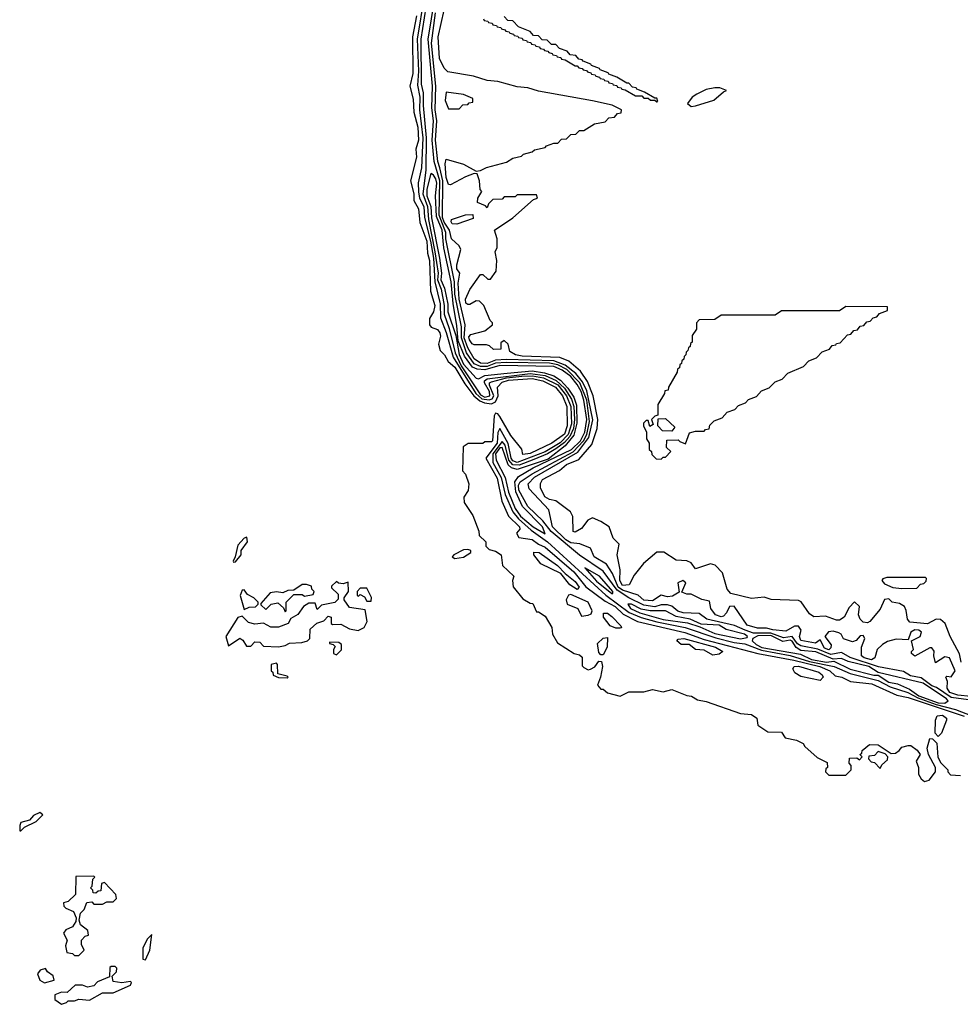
# Model space of a CAD drawing. Extents: x 2889633 to 3052318, y 540750 to 918690.
# Tile 418 of 656: x 3038270 to 3042647, y 722353 to 726935. Entities that reach past the tile are written whole.
import ezdxf

# ---------------------------------------------------------------- set-up
doc = ezdxf.new("R2010")
doc.units = 0

msp = doc.modelspace()

# ---------------------------------------------------------------- linework, layer by layer
at = {"layer": '0CON02XD'}
for points in [[(3040152.9, 727045), (3040120, 726845), (3040126.1, 726695), (3040120.7, 726630.7), (3040132.5, 726575), (3040130.5, 726515), (3040146.8, 726385), (3040140.6, 726245), (3040124.2, 726175.8), (3040126.6, 726133.4), (3040130, 726105), (3040151.5, 726065), (3040153.3, 726015), (3040182.5, 725905), (3040196.1, 725825), (3040202.1, 725715), (3040227.4, 725612.6), (3040227.8, 725547.8), (3040255, 725480), (3040287.3, 725365), (3040392.3, 725195), (3040420.4, 725170.4), (3040455, 725165.4), (3040469.2, 725170.8), (3040476.4, 725185), (3040455.6, 725235), (3040456, 725245), (3040465, 725250.6), (3040535, 725268.8), (3040607, 725277), (3040657.2, 725277.2), (3040708.2, 725268.2), (3040775, 725235.4), (3040815.4, 725185), (3040834.6, 725135), (3040837.3, 725055), (3040822.5, 725005), (3040785, 724966.2), (3040715, 724924.6), (3040585, 724874.6), (3040565, 724881.9), (3040556.7, 724895), (3040543.1, 724963.1), (3040505, 725032.5), (3040495.8, 725014.2), (3040492, 724965), (3040440, 724895), (3040492.2, 724802.2), (3040514.3, 724695), (3040544.1, 724624.1), (3040596.7, 724575), (3040597.5, 724565), (3040582.5, 724545), (3040592.5, 724525), (3040655, 724516.7), (3040685, 724493.8), (3040715, 724481.2), (3040848, 724365), (3040905, 724296), (3040995, 724230), (3041041.2, 724205), (3041078.8, 724168.8), (3041144.3, 724134.3), (3041365, 724084), (3041455, 724051.1), (3041705, 723985.6), (3041872.5, 723955), (3041993.3, 723925), (3042040, 723905), (3042065, 723881.2), (3042095.8, 723875.8), (3042136.1, 723856.1), (3042235, 723844), (3042352, 723792), (3042405, 723780.8), (3042664.5, 723694.6)], [(3040167.9, 727045), (3040137.3, 726845), (3040138.2, 726635), (3040147.7, 726595), (3040146.9, 726535), (3040162.1, 726385), (3040160, 726235), (3040145.5, 726124.5), (3040167.3, 726065), (3040172.3, 726005), (3040202.5, 725855), (3040218.2, 725755), (3040214.7, 725725), (3040231.5, 725681.4), (3040244.6, 725605), (3040244.6, 725564.6), (3040268.3, 725498.3), (3040296.1, 725385), (3040324.4, 725324.4), (3040415, 725190), (3040435, 725177.9), (3040458.5, 725185), (3040456.2, 725205), (3040433.5, 725245), (3040433.1, 725255), (3040445, 725264.5), (3040645, 725288.6), (3040715, 725278.8), (3040766.6, 725256.6), (3040805, 725220.9), (3040838.5, 725168.5), (3040849.3, 725135), (3040851.6, 725075), (3040846.6, 725033.4), (3040830, 724995), (3040805, 724966.9), (3040765, 724937.7), (3040725.9, 724914.1), (3040662.3, 724887.7)], [(3042685, 723770), (3042605, 723780.9), (3042537.1, 723827.1), (3042514.3, 723835), (3042465, 723871.9), (3042415, 723881.4), (3042382.5, 723902.5), (3042265.9, 723924.1), (3042135, 723966.7), (3042095, 723990), (3042045, 723981.5), (3041985, 724006.5), (3041905, 724020.9), (3041890.4, 724030.4), (3041865, 724064.4), (3041825, 724058.9), (3041765, 724080.9), (3041685, 724080), (3041645.7, 724094.3), (3041595.8, 724115.8), (3041467.5, 724145), (3041432.3, 724172.3), (3041357.5, 724175), (3041332.6, 724182.6), (3041305, 724206.2), (3041285, 724212), (3041255, 724212.5), (3041225, 724202.7), (3041175, 724210.4), (3041105.4, 724245.4), (3041050, 724280), (3040985, 724369.2), (3040875, 724443.1), (3040743.1, 724553), (3040703.8, 724603.8), (3040635, 724670), (3040592.9, 724745), (3040591.1, 724768.9), (3040599.2, 724785), (3040655, 724821.5), (3040846.2, 724923.8), (3040894.3, 724975.6), (3040910, 725005), (3040922, 725065), (3040908.8, 725165), (3040876.2, 725245), (3040816.5, 725306.5), (3040775, 725329.1), (3040735, 725337.1), (3040535, 725340), (3040485, 725336), (3040445, 725320.9), (3040415, 725321.3), (3040384.2, 725334.3), (3040349.2, 725385), (3040325.9, 725455), (3040325.4, 725505.4), (3040295, 725657.5), (3040292.7, 725715), (3040253.2, 725915), (3040252.9, 725945), (3040222.2, 726025), (3040225.3, 726185), (3040199.2, 726275), (3040189.6, 726375), (3040195.4, 726465), (3040188.2, 726525), (3040190.4, 726625), (3040170.4, 726845), (3040201.2, 727035)], [(3042651.2, 723945), (3042643.6, 723983.6), (3042600, 724065), (3042576.7, 724125), (3042555, 724143.8), (3042535, 724146.2), (3042495, 724123.8), (3042412.3, 724132.3), (3042401.2, 724145), (3042396.1, 724186.1), (3042387.5, 724205), (3042365, 724218.8), (3042330, 724225), (3042315, 724240), (3042295, 724237.5), (3042275, 724192.5), (3042226.7, 724135), (3042215, 724128.8), (3042195, 724131.2), (3042181.2, 724145), (3042173.8, 724165), (3042178.8, 724205), (3042155, 724226.7), (3042129.5, 724200.4), (3042106.2, 724155), (3042085, 724141.2), (3042070.7, 724140.7), (3042019.5, 724159.6), (3041965, 724156.2), (3041945, 724170), (3041906.1, 724226.1), (3041895, 724232.5), (3041767, 724237), (3041735, 724247.5), (3041675, 724242), (3041580, 724265), (3041562.5, 724285), (3041541.2, 724361.2), (3041506.1, 724396.1), (3041485, 724402.5), (3041415, 724380), (3041395, 724407.5), (3041375, 724416.7), (3041325, 724420), (3041267.7, 724457.7), (3041235, 724456.7), (3041173.3, 724405), (3041129.1, 724350.9), (3041106.7, 724305), (3041075, 724302.9), (3041063.1, 724325), (3041064, 724375), (3041050, 724445), (3041060, 724495), (3041031.7, 724521.7), (3041012.5, 724575), (3040975, 724600), (3040935, 724616.7), (3040914.1, 724605.9), (3040885, 724566.7), (3040855, 724550), (3040845, 724553.3), (3040843.6, 724623.6), (3040833.3, 724645), (3040765, 724696.7), (3040735, 724702), (3040714, 724715), (3040693, 724757), (3040693, 724777), (3040703.3, 724795), (3040782, 724838), (3040815, 724865.8), (3040871.7, 724888.3), (3040932, 724958), (3040957.5, 725032.5), (3040960, 725075), (3040938, 725185), (3040911.9, 725251.9), (3040880, 725300), (3040826.2, 725346.2), (3040782.9, 725362.9), (3040608.8, 725368.8), (3040577.5, 725375), (3040551.7, 725391.7), (3040542.5, 725425), (3040525, 725442.5), (3040508.3, 725431.7), (3040508.3, 725401.7), (3040475, 725400), (3040457, 725417), (3040441.7, 725421.7), (3040385, 725422.5), (3040375, 725426.7), (3040362.5, 725445), (3040360.8, 725459.2), (3040369.3, 725470.7), (3040435, 725487.5), (3040470, 725515), (3040470, 725525), (3040460, 725535), (3040430, 725605), (3040410, 725625), (3040395, 725627.5), (3040365, 725610), (3040355, 725610), (3040346.4, 725616.4), (3040344, 725635), (3040365, 725680), (3040415, 725750), (3040425, 725750), (3040448.3, 725728.3), (3040461.7, 725728.3), (3040487.5, 725765), (3040490, 725815), (3040482.5, 725855), (3040492.5, 725875), (3040492.5, 725915), (3040480, 725955), (3040565, 726012.5), (3040661.7, 726098.3), (3040680, 726105), (3040675, 726120), (3040585, 726120), (3040575, 726110), (3040525, 726110), (3040515, 726100), (3040471.7, 726098.3), (3040451.7, 726078.3), (3040445, 726060), (3040438.3, 726068.3), (3040400, 726085), (3040402.5, 726105), (3040420, 726135), (3040412.5, 726145), (3040410, 726185), (3040398.3, 726218.3), (3040385, 726220), (3040345, 726203.3), (3040275, 726166.7), (3040265, 726167.5), (3040255, 726200), (3040250, 726265), (3040255, 726286.7), (3040335, 726262.5), (3040395, 726230), (3040415, 726232.5), (3040443, 726247), (3040535, 726272.5), (3040565, 726290), (3040605, 726300), (3040615, 726310), (3040655, 726320), (3040665, 726330), (3040715, 726340), (3040721.7, 726348.3), (3040755, 726360), (3040775, 726360), (3040791.7, 726378.3), (3040815, 726380), (3040835, 726400), (3040858.3, 726401.7), (3040875, 726420), (3040895, 726420), (3040945, 726450), (3040995, 726460), (3041011.7, 726478.3), (3041038.3, 726481.7), (3041051.7, 726498.3), (3041068.3, 726501.7), (3041070, 726515), (3041027, 726537), (3040935, 726557.5), (3040685, 726602.5), (3040635, 726617.5), (3040585, 726622.5), (3040495, 726647.5), (3040445, 726652.5), (3040381.7, 726671.7), (3040263, 726693), (3040245, 726710), (3040224.3, 726754.3), (3040218, 726855), (3040245, 726980)], [(3040116.8, 726953.2), (3040098.6, 726855), (3040098.8, 726685), (3040086.2, 726625), (3040101.2, 726565), (3040104, 726505), (3040122.5, 726435), (3040125.7, 726375), (3040113, 726333), (3040116.7, 726295), (3040088, 726185), (3040104.2, 726125), (3040104.2, 726094.2), (3040126, 726055), (3040131.4, 725991.4), (3040164.2, 725905), (3040167.9, 725847.9), (3040177.8, 725815), (3040182.3, 725672.3), (3040201.2, 725605), (3040196.2, 725575), (3040176.7, 725545), (3040176.7, 725515), (3040185, 725503.8), (3040214.1, 725494.1), (3040225, 725477.5), (3040227.7, 725462.3), (3040218.8, 725425), (3040226.7, 725395), (3040246.7, 725375), (3040263.8, 725345), (3040295, 725317.5), (3040340.9, 725240.9), (3040384.1, 725184.1), (3040411.3, 725161.3), (3040432.6, 725152.6), (3040465, 725146.9), (3040485, 725157.5), (3040496.9, 725185), (3040493.3, 725225), (3040515, 725248.9), (3040545, 725257.7), (3040655, 725265.3), (3040703.8, 725255), (3040762.9, 725225), (3040796.7, 725185), (3040816.5, 725135), (3040818.1, 725045), (3040805, 725006.2), (3040746.7, 724965), (3040645, 724916.7), (3040611.7, 724911.7), (3040607, 724937), (3040555, 725000), (3040505, 725088.8), (3040495, 725101.2), (3040485, 725103.3), (3040478, 725092), (3040470, 724975), (3040465, 724970), (3040435, 724970), (3040425, 724962.5), (3040357, 724963), (3040333, 724947), (3040330, 724835), (3040345, 724820), (3040360, 724775), (3040356.4, 724743.6), (3040336.7, 724713.3), (3040338.3, 724688.3), (3040378.3, 724628.3), (3040406.7, 724555), (3040407.5, 724535), (3040440, 724505), (3040440, 724485), (3040455, 724470), (3040485, 724462.5), (3040510, 724445), (3040517.5, 724395), (3040570, 724345), (3040563.3, 724325), (3040566.2, 724296.2), (3040610.7, 724240.7), (3040645, 724220), (3040658.3, 724218.3), (3040675, 724180), (3040685, 724180), (3040715, 724160), (3040747, 724107), (3040750, 724075), (3040772.5, 724035), (3040850, 723985), (3040875, 723980), (3040888.3, 723968.3), (3040888.3, 723928.3), (3040895, 723920), (3040915, 723910), (3040927, 723913), (3040946.4, 723923.6), (3040965, 723950), (3040978.3, 723948.3), (3040982.5, 723925), (3040973.3, 723875), (3040958.3, 723838.3), (3040975, 723820), (3040985, 723820), (3041005, 723802.5), (3041065, 723787.5), (3041105, 723806.7), (3041175, 723806.7), (3041215, 723817.5), (3041265, 723807.5), (3041305, 723817.5), (3041375, 723790), (3041397, 723787), (3041425, 723770), (3041465, 723762.5), (3041625, 723706.7), (3041675, 723702.5), (3041700, 723685), (3041705, 723652.5), (3041751.7, 723621.7), (3041815, 723620), (3041833, 723593), (3041885, 723582.5), (3041916.4, 723566.4), (3041923.6, 723553.6), (3041981.7, 723501.7), (3042028.3, 723478.3), (3042030, 723455), (3042021.7, 723448.3), (3042020, 723435), (3042035, 723420), (3042115, 723420), (3042140, 723445), (3042140, 723465), (3042130, 723475), (3042131.7, 723498.3), (3042165, 723500), (3042178.3, 723491.7), (3042190, 723505), (3042180, 723515), (3042188.3, 723521.7), (3042190, 723535), (3042225, 723562.5), (3042265, 723560), (3042325, 723520), (3042345, 723522.5), (3042362.5, 723535), (3042375, 723550), (3042405, 723557.5), (3042417, 723557), (3042446.4, 723536.4), (3042460, 723515), (3042442.5, 723485), (3042452.5, 723455), (3042452.5, 723425), (3042465, 723402.5), (3042480.7, 723390.7), (3042503, 723397), (3042532.5, 723435), (3042532.5, 723455), (3042500, 723515), (3042492.5, 723545), (3042505, 723590), (3042518.3, 723588.3), (3042538.3, 723568.3), (3042543, 723503), (3042557, 723477), (3042590, 723445), (3042590, 723435), (3042601.7, 723421.7), (3042648.3, 723418.3)], [(3042696.3, 723786.3), (3042635, 723791.1), (3042598.8, 723805), (3042586.7, 723825), (3042587.5, 723855), (3042580, 723875), (3042585, 723880), (3042605, 723877.5), (3042623.3, 723905), (3042596.7, 723965), (3042575, 723970), (3042531.7, 723941.7), (3042523.8, 723975), (3042526.4, 723996.4), (3042515, 724012.5), (3042505, 724012.5), (3042435, 723973.3), (3042420, 723985), (3042420, 723995), (3042430, 724005), (3042420, 724045), (3042460, 724065), (3042466.7, 724085), (3042453.9, 724093.9), (3042435, 724095.8), (3042417.5, 724085), (3042405, 724050), (3042348.3, 724051.7), (3042308.3, 724041.7), (3042285, 724027.5), (3042260, 724005), (3042250, 723965), (3042233.8, 723956.2), (3042200, 723965), (3042187.5, 723975), (3042187.5, 724015), (3042202.5, 724055), (3042195, 724070), (3042181.7, 724068.3), (3042163, 724047), (3042145, 724040), (3042103.9, 724053.9), (3042092.5, 724075), (3042081.7, 724081.7), (3042055, 724090), (3042033.8, 724086.2), (3042017.5, 724065), (3042046.1, 724026.1), (3042045, 724012.5), (3042035, 724003.1), (3042015, 724010), (3041995, 724050), (3041973.9, 724033.9), (3041905, 724046.7), (3041898.8, 724065), (3041906.7, 724095), (3041895, 724112.5), (3041875, 724112.5), (3041835, 724090), (3041775, 724096.2), (3041745, 724104.3), (3041704.2, 724104.2), (3041655, 724117.5), (3041595, 724206.7), (3041572.5, 724205), (3041560, 724175), (3041545, 724160), (3041535, 724156.7), (3041507.5, 724165), (3041486.2, 724195), (3041480, 724230), (3041445, 724237.5), (3041395, 724262.5), (3041375, 724262.5), (3041351.7, 724271.7), (3041370, 724315), (3041356.1, 724326.1), (3041332.5, 724315), (3041338.3, 724271.7), (3041307.7, 724252.3), (3041285, 724248.8), (3041255, 724256.7), (3041215, 724231.2), (3041175, 724234.2), (3041147.5, 724257.5), (3041075, 724281.2), (3041055.6, 724295), (3041028.3, 724358.3), (3041000.7, 724400.7), (3040943.3, 724435), (3040926.2, 724476.2), (3040876.4, 724496.4), (3040835, 724501.4), (3040811.4, 724515), (3040750, 724575), (3040732.5, 724655), (3040641.2, 724751.2), (3040636.2, 724775), (3040665, 724806.7), (3040867.8, 724922.2), (3040919.2, 724990.8), (3040937.2, 725072.8), (3040908.7, 725208.7), (3040889.2, 725249.3), (3040858.4, 725288.4), (3040808, 725328), (3040755, 725347.5), (3040535, 725353.9), (3040485, 725350.9), (3040445, 725335.6), (3040415, 725336.7), (3040385, 725357.5), (3040355, 725408), (3040338.5, 725455), (3040343.3, 725515), (3040315.6, 725635), (3040311.1, 725708.9), (3040317.5, 725755), (3040303.9, 725776.1), (3040303.8, 725795), (3040322.5, 725865), (3040315, 725882.5), (3040280, 725915), (3040270.6, 725955), (3040245, 725992.9), (3040237.5, 726015), (3040238.5, 726185), (3040225.5, 726245.5), (3040215.6, 726275.6), (3040205.5, 726375), (3040211.8, 726465), (3040203.8, 726516.2), (3040206.9, 726625), (3040186.7, 726825), (3040205, 726967.5)], [(3040428.3, 726938.3), (3040431.7, 726931.7), (3040448.3, 726928.3), (3040451.7, 726921.7), (3040468.3, 726918.3), (3040471.7, 726911.7), (3040488.3, 726908.3), (3040491.7, 726901.7), (3040508.3, 726898.3), (3040511.7, 726891.7), (3040528.3, 726888.3), (3040531.7, 726881.7), (3040548.3, 726878.3), (3040551.7, 726871.7), (3040568.3, 726868.3), (3040571.7, 726861.7), (3040588.3, 726858.3), (3040591.7, 726851.7), (3040608.3, 726848.3), (3040611.7, 726841.7), (3040628.3, 726838.3), (3040631.7, 726831.7), (3040648.3, 726828.3), (3040651.7, 726821.7), (3040668.3, 726818.3), (3040671.7, 726811.7), (3040688.3, 726808.3), (3040691.7, 726801.7), (3040708.3, 726798.3), (3040711.7, 726791.7), (3040728.3, 726788.3), (3040731.7, 726781.7), (3040748.3, 726778.3), (3040751.7, 726771.7), (3040768.3, 726768.3), (3040771.7, 726761.7), (3040788.3, 726758.3), (3040791.7, 726751.7), (3040808.3, 726748.3), (3040855, 726720), (3040865, 726720), (3040871.7, 726711.7), (3040888.3, 726708.3), (3040891.7, 726701.7), (3040908.3, 726698.3), (3040911.7, 726691.7), (3040928.3, 726688.3), (3040931.7, 726681.7), (3040948.3, 726678.3), (3040951.7, 726671.7), (3040968.3, 726668.3), (3040971.7, 726661.7), (3040988.3, 726658.3), (3040991.7, 726651.7), (3041008.3, 726648.3), (3041011.7, 726641.7), (3041028.3, 726638.3), (3041031.7, 726631.7), (3041048.3, 726628.3), (3041051.7, 726621.7), (3041068.3, 726618.3), (3041071.7, 726611.7), (3041088.3, 726608.3), (3041135, 726580), (3041165, 726580), (3041175, 726570), (3041195, 726570), (3041205, 726560), (3041225, 726560), (3041235, 726552.5), (3041240, 726555), (3041235, 726570), (3041225, 726570), (3041178.3, 726598.3), (3041141.7, 726611.7), (3041138.3, 726618.3), (3041121.7, 726621.7), (3041105, 726640), (3041095, 726640), (3041048.3, 726668.3), (3041011.7, 726681.7), (3041008.3, 726688.3), (3040971.7, 726701.7), (3040968.3, 726708.3), (3040931.7, 726721.7), (3040928.3, 726728.3), (3040891.7, 726741.7), (3040888.3, 726748.3), (3040871.7, 726751.7), (3040858.3, 726768.3), (3040831.7, 726771.7), (3040818.3, 726788.3), (3040781.7, 726801.7), (3040765, 726820), (3040745, 726820), (3040725, 726840), (3040701.7, 726841.7), (3040685, 726860), (3040661.7, 726861.7), (3040645, 726880), (3040591.7, 726901.7), (3040565, 726930), (3040541.7, 726931.7), (3040525, 726950)], [(3041395, 726531.2), (3041415, 726534), (3041499.8, 726560.2), (3041545, 726600), (3041560, 726605), (3041528.3, 726618.3), (3041505, 726618.6), (3041465, 726610.5), (3041420.9, 726589.1), (3041400, 726575), (3041377.5, 726545), (3041395, 726531.2)], [(3040315, 726520), (3040331.7, 726538.3), (3040355, 726540), (3040361.7, 726548.3), (3040378.3, 726551.7), (3040378.3, 726568.3), (3040335, 726587.5), (3040255, 726597.5), (3040249.3, 726559.3), (3040265, 726520), (3040315, 726520)], [(3040715, 724543.3), (3040702.5, 724575), (3040610, 724670), (3040578.7, 724738.7), (3040574.4, 724785), (3040590.9, 724809.1), (3040660, 724850), (3040838.6, 724935), (3040879.2, 724975), (3040899.6, 725015), (3040908.9, 725075), (3040896, 725165), (3040882.3, 725205), (3040865, 725238.1), (3040835.2, 725275.2), (3040795, 725304.6), (3040755, 725321.2), (3040505, 725325.3), (3040435, 725306.1), (3040398.9, 725308.9), (3040377.9, 725317.9), (3040339.3, 725369.3), (3040310, 725440), (3040305, 725510), (3040286.5, 725615), (3040278.5, 725715), (3040243.8, 725873.8), (3040235.4, 725955), (3040209.2, 726019.2), (3040205.4, 726115), (3040210.9, 726175), (3040206.5, 726195), (3040195, 726211.2), (3040185, 726220), (3040181.2, 726215), (3040164.5, 726145), (3040164.5, 726115), (3040182.7, 726065), (3040187.1, 726012.9), (3040223.1, 725825), (3040233.1, 725755), (3040229.1, 725725), (3040247.5, 725685), (3040261.7, 725611.7), (3040262.2, 725575), (3040300, 725465), (3040315, 725376.7), (3040335, 725331.9), (3040395, 725266.2), (3040405, 725263.3), (3040435, 725279.5), (3040539.3, 725290.7), (3040655, 725301.2), (3040712.4, 725292.4), (3040755, 725277.1), (3040787.3, 725257.3), (3040821.1, 725221.1), (3040848.4, 725178.4), (3040861.7, 725141.7), (3040862.9, 725057.1), (3040848.2, 725001.8), (3040808.2, 724951.8), (3040729.3, 724890.7), (3040585, 724841.4), (3040559.1, 724849.1), (3040543.6, 724863.6), (3040515, 724944.2), (3040505, 724943.1), (3040484.7, 724915), (3040487.5, 724885), (3040528.5, 724805), (3040545, 724736.7), (3040575, 724660), (3040600.6, 724625), (3040659.2, 724575), (3040715, 724543.3)], [(3040305, 725983.3), (3040283.3, 725985), (3040277.5, 725995), (3040280, 726005), (3040345, 726027.5), (3040378.3, 726028.3), (3040380, 726010), (3040305, 725983.3)], [(3041255, 724890), (3041265, 724900), (3041275, 724900), (3041300, 724925), (3041280, 724945), (3041281.7, 724978.3), (3041335, 724980), (3041341.7, 724971.7), (3041368.3, 724961.7), (3041387, 725013), (3041415, 725020), (3041455, 725020), (3041461.7, 725028.3), (3041478.3, 725031.7), (3041481.7, 725048.3), (3041501.7, 725068.3), (3041538.3, 725081.7), (3041561.7, 725108.3), (3041598.3, 725121.7), (3041615, 725140), (3041648.3, 725151.7), (3041661.7, 725168.3), (3041698.3, 725181.7), (3041721.7, 725208.3), (3041758.3, 725221.7), (3041785, 725250), (3041818.3, 725261.7), (3041845, 725290), (3041918.3, 725321.7), (3041941.7, 725348.3), (3041978.3, 725361.7), (3042005, 725390), (3042038.3, 725401.7), (3042051.7, 725418.3), (3042068.3, 725421.7), (3042071.7, 725428.3), (3042088.3, 725431.7), (3042121.7, 725468.3), (3042138.3, 725471.7), (3042151.7, 725488.3), (3042168.3, 725491.7), (3042181.7, 725508.3), (3042198.3, 725511.7), (3042211.7, 725528.3), (3042228.3, 725531.7), (3042241.7, 725548.3), (3042258.3, 725551.7), (3042271.7, 725568.3), (3042308.3, 725581.7), (3042308.3, 725598.3), (3042115, 725600), (3042085, 725580), (3041815, 725580), (3041785, 725560), (3041535, 725560), (3041505, 725540), (3041431.7, 725538.3), (3041420, 725525), (3041420, 725495), (3041400, 725465), (3041400, 725435), (3041391.7, 725428.3), (3041390, 725415), (3041381.7, 725408.3), (3041380, 725395), (3041371.7, 725388.3), (3041370, 725375), (3041361.7, 725368.3), (3041360, 725355), (3041351.7, 725348.3), (3041350, 725335), (3041341.7, 725328.3), (3041340, 725315), (3041331.7, 725308.3), (3041330, 725295), (3041290, 725225), (3041288.3, 725211.7), (3041271.7, 725208.3), (3041270, 725195), (3041240, 725145), (3041240, 725095), (3041225, 725090), (3041210, 725075), (3041218.3, 725051.7), (3041201.7, 725041.7), (3041195, 725070), (3041185, 725070), (3041173, 725057), (3041173, 725043), (3041187.5, 725017.5), (3041187.5, 724985), (3041200, 724965), (3041200, 724935), (3041210, 724925), (3041211.7, 724911.7), (3041231.7, 724891.7), (3041255, 724890)], [(3041305, 725020), (3041261.7, 725021.7), (3041240, 725045), (3041241.7, 725078.3), (3041275, 725080), (3041318.3, 725038.3), (3041305, 725020)], [(3040662.3, 724887.7), (3040595, 724861.5), (3040565, 724862.9), (3040546.7, 724885), (3040528.5, 724955), (3040515, 724972.5), (3040471.3, 724915), (3040472.1, 724875), (3040510.9, 724805), (3040530, 724725), (3040564.4, 724645), (3040591.6, 724611.6), (3040650, 724560), (3040725.7, 724505), (3040997.3, 724257.3), (3041105.9, 724175.9), (3041162.7, 724152.7), (3041235, 724133.6), (3041367.3, 724107.3), (3041509.1, 724059.1), (3041595, 724037.3), (3041645, 724031.1), (3041721.8, 724001.8), (3041855, 723976.9), (3041945, 723948.2), (3042060, 723925), (3042135, 723893.1), (3042265, 723860.5), (3042320.6, 723830.6), (3042403.8, 723805), (3042450.1, 723780.1), (3042535, 723747.9), (3042624.4, 723725.6), (3042805, 723655.3)], [(3039265, 724410), (3039275, 724412.5), (3039300, 724445), (3039300, 724465), (3039330, 724505), (3039327, 724527), (3039315, 724522.5), (3039285, 724490), (3039273.3, 724435), (3039263.3, 724415), (3039265, 724410)], [(3040295, 724427.5), (3040335, 724433.8), (3040370, 724455), (3040370, 724465), (3040355, 724470), (3040335, 724467.5), (3040290, 724445), (3040282.5, 724435), (3040295, 724427.5)], [(3040865, 724284), (3040830, 724305), (3040788.3, 724358.3), (3040695, 724402.5), (3040663.3, 724445), (3040663, 724457), (3040687.5, 724455), (3040773.3, 724395), (3040807.7, 724357.7), (3040855, 724321.2), (3040873.3, 724295), (3040865, 724284)], [(3041025, 724264.3), (3041030, 724265), (3041030, 724275), (3040968.8, 724345), (3040900, 724385), (3040955, 724322), (3041025, 724264.3)], [(3039475, 724016.7), (3039505, 724023.3), (3039525, 724033.3), (3039583, 724037), (3039610, 724045), (3039620, 724055), (3039621.7, 724098.3), (3039653, 724127), (3039685, 724137.5), (3039705, 724160), (3039720, 724155), (3039720, 724125), (3039725, 724120), (3039765, 724122.5), (3039805, 724100), (3039845, 724092.5), (3039873, 724107), (3039886.7, 724135), (3039878.3, 724188.3), (3039805, 724200), (3039780, 724235), (3039780, 724245), (3039800, 724275), (3039798.3, 724318.3), (3039775, 724310), (3039753, 724313), (3039745, 724320), (3039721.7, 724298.3), (3039721.7, 724291.7), (3039751.7, 724261.7), (3039751.7, 724238.3), (3039737, 724223), (3039675, 724210), (3039655, 724190), (3039645, 724220), (3039615, 724220), (3039590, 724205), (3039565, 724167.5), (3039531.7, 724148.3), (3039520, 724125), (3039475, 724107.5), (3039438.3, 724108.3), (3039405, 724127.5), (3039365, 724122.5), (3039335, 724130), (3039305, 724160), (3039285, 724152.5), (3039230, 724065), (3039241.7, 724021.7), (3039295, 724057.5), (3039308.3, 724048.3), (3039325, 724020), (3039345, 724020), (3039365, 724040), (3039388.3, 724038.3), (3039405, 724020), (3039475, 724016.7)], [(3042375, 724287.5), (3042445, 724290), (3042461.7, 724308.3), (3042478.3, 724311.7), (3042488.3, 724321.7), (3042490, 724335), (3042485, 724340), (3042305, 724340), (3042287, 724333), (3042282.5, 724325), (3042295, 724310), (3042333.6, 724293.6), (3042375, 724287.5)], [(3039315, 724190), (3039338.3, 724201.7), (3039367, 724203), (3039380, 724215), (3039380, 724225), (3039360, 724245), (3039330.7, 724260.7), (3039315, 724282.5), (3039305, 724280), (3039296.7, 724255), (3039315, 724190)], [(3039505, 724180), (3039510, 724185), (3039510, 724225), (3039545, 724260), (3039585, 724260), (3039595, 724252.5), (3039635, 724260), (3039640, 724275), (3039630, 724285), (3039628.3, 724298.3), (3039605, 724307.5), (3039585, 724307.5), (3039545, 724280), (3039518.3, 724278.3), (3039495, 724267.5), (3039465, 724272.5), (3039435, 724267.5), (3039391.7, 724218.3), (3039391.7, 724211.7), (3039415, 724190), (3039440, 724215), (3039471.7, 724221.7), (3039498.3, 724198.3), (3039505, 724180)], [(3039905, 724230), (3039907, 724247), (3039885, 724290), (3039855, 724290), (3039840, 724275), (3039840, 724255), (3039847, 724253), (3039855, 724260), (3039875, 724250), (3039885, 724230), (3039905, 724230)], [(3040885, 724160), (3040915, 724163.8), (3040930, 724170), (3040934, 724185), (3040915, 724224), (3040835, 724260), (3040823.6, 724256.4), (3040812.5, 724235), (3040817.5, 724215), (3040866.7, 724195), (3040885, 724160)], [(3041625, 724054.5), (3041655, 724060), (3041656.7, 724065), (3041643.3, 724075), (3041557.8, 724097.8), (3041525, 724117.3), (3041441.7, 724121.7), (3041390, 724145), (3041325, 724158.6), (3041276.1, 724183.9), (3041204, 724184), (3041161.4, 724191.4), (3041117.5, 724215), (3041100, 724215), (3041112, 724195), (3041155.8, 724174.2), (3041265, 724143.5), (3041378, 724128), (3041435, 724110), (3041505, 724078.1), (3041625, 724054.5)], [(3041065, 724103.3), (3041045, 724103.3), (3041017.5, 724115), (3040986.7, 724155), (3040987, 724173), (3041005, 724173.3), (3041025, 724158), (3041067.5, 724115), (3041070, 724105), (3041065, 724103.3)], [(3040985, 723980), (3040975, 723980), (3040965, 723990), (3040958.3, 724031.7), (3040985, 724056.7), (3041005, 724060), (3041003.3, 724015), (3040985, 723980)], [(3041495, 723977.5), (3041455, 724001.2), (3041415, 724004), (3041385, 724027.5), (3041348.3, 724028.3), (3041327.5, 724045), (3041335, 724052.5), (3041360, 724055), (3041507.5, 724015), (3041542.5, 723995), (3041525, 723982.5), (3041495, 723977.5)], [(3042575, 723754.6), (3042591.2, 723765), (3042582.9, 723775), (3042475, 723847.7), (3042265, 723898), (3042221.2, 723925), (3042125, 723948.1), (3042095, 723962.5), (3042055, 723958.8), (3041975, 723993.8), (3041905, 724000), (3041883.6, 724013.6), (3041865, 724043.5), (3041855, 724047.7), (3041821.9, 724041.9), (3041765, 724070), (3041705, 724067.5), (3041682.5, 724055), (3041678.8, 724045), (3041697.3, 724027.3), (3041724.3, 724014.3), (3041903.4, 723983.4), (3041955, 723957.8), (3042024.4, 723945.6), (3042059.3, 723949.3), (3042135, 723912.5), (3042245.5, 723884.5), (3042265, 723884.2), (3042315, 723852.5), (3042355, 723844.4), (3042410.4, 723820.4), (3042455, 723789.5), (3042545, 723755.4), (3042575, 723754.6)], [(3039745, 723980), (3039767, 724003), (3039768.3, 724028.3), (3039755, 724037.5), (3039711.7, 724038.3), (3039711.7, 724031.7), (3039728.3, 724028.3), (3039738.3, 724018.3), (3039730, 724005), (3039730, 723985), (3039745, 723980)], [(3039515, 723872.5), (3039520, 723875), (3039515, 723880), (3039471.7, 723891.7), (3039470, 723935), (3039465, 723940), (3039440, 723935), (3039440, 723905), (3039448.3, 723898.3), (3039450, 723885), (3039475, 723873.8), (3039515, 723872.5)], [(3041995, 723860), (3041905, 723878.8), (3041876.7, 723895), (3041867.5, 723915), (3041874.2, 723925.8), (3041895, 723927.1), (3041988.7, 723898.7), (3042005, 723886.7), (3042008.8, 723875), (3041995, 723860)], [(3042545, 723600), (3042530, 723615), (3042532.5, 723675), (3042540, 723695), (3042565, 723698.8), (3042582.5, 723685), (3042582.5, 723675), (3042560, 723615), (3042545, 723600)], [(3042275, 723450), (3042281.7, 723468.3), (3042308.3, 723491.7), (3042310, 723505), (3042298.3, 723518.3), (3042265, 723530), (3042248.3, 723511.7), (3042221.7, 723508.3), (3042220, 723495), (3042231.7, 723481.7), (3042248.3, 723478.3), (3042275, 723450)], [(3038275, 723160), (3038291.7, 723178.3), (3038346.1, 723203.9), (3038377.5, 723235), (3038363.6, 723246.4), (3038335, 723232.5), (3038315, 723210), (3038275, 723200), (3038270, 723185), (3038270, 723160), (3038275, 723160)], [(3038545, 722580), (3038570, 722605), (3038558.3, 722631.7), (3038558.3, 722651.7), (3038575, 722670), (3038590, 722675), (3038587, 722697), (3038553.6, 722723.6), (3038547.5, 722745), (3038553, 722777), (3038570, 722795), (3038583, 722827), (3038605, 722830), (3038615, 722820), (3038655, 722820), (3038675, 722830), (3038705, 722830), (3038720, 722845), (3038717.5, 722865), (3038665, 722920), (3038650, 722915), (3038648.3, 722881.7), (3038635, 722880), (3038625, 722870), (3038611.7, 722871.7), (3038610, 722885), (3038600, 722895), (3038607, 722903), (3038610, 722935), (3038620, 722945), (3038615, 722950), (3038531.7, 722948.3), (3038530, 722865), (3038495, 722832.5), (3038473.3, 722825), (3038475, 722810), (3038485, 722800), (3038520, 722785), (3038532.5, 722755), (3038531.7, 722738.3), (3038516.4, 722713.6), (3038485, 722700), (3038473.3, 722685), (3038491.7, 722651.7), (3038482.5, 722625), (3038490, 722595), (3038515, 722590), (3038525, 722580), (3038545, 722580)], [(3038855, 722560), (3038876, 722605), (3038885, 722677.5), (3038863.9, 722656.1), (3038842.5, 722615), (3038843.3, 722563.3), (3038855, 722560)], [(3038465, 722353.3), (3038488.3, 722361.7), (3038495, 722370), (3038525, 722370), (3038545, 722377.5), (3038595, 722372.5), (3038655, 722407.5), (3038705, 722407.5), (3038785, 722442.5), (3038790, 722455), (3038785, 722460), (3038745, 722452.5), (3038705, 722460), (3038700, 722485), (3038720, 722505), (3038721.7, 722521.7), (3038715, 722530), (3038695, 722530), (3038690, 722525), (3038688.3, 722481.7), (3038631.7, 722458.3), (3038615, 722440), (3038585, 722432.5), (3038561.7, 722441.7), (3038528.3, 722441.7), (3038491.7, 722408.3), (3038465, 722410), (3038433.3, 722396.7), (3038433.3, 722375), (3038465, 722353.3)], [(3038385, 722453.3), (3038430, 722465), (3038426.1, 722486.1), (3038400, 722505), (3038390, 722520), (3038365, 722512.5), (3038352.5, 722495), (3038363.3, 722465), (3038385, 722453.3)]]:
    msp.add_lwpolyline(points, dxfattribs=at)

doc.saveas('drawing.dxf')
